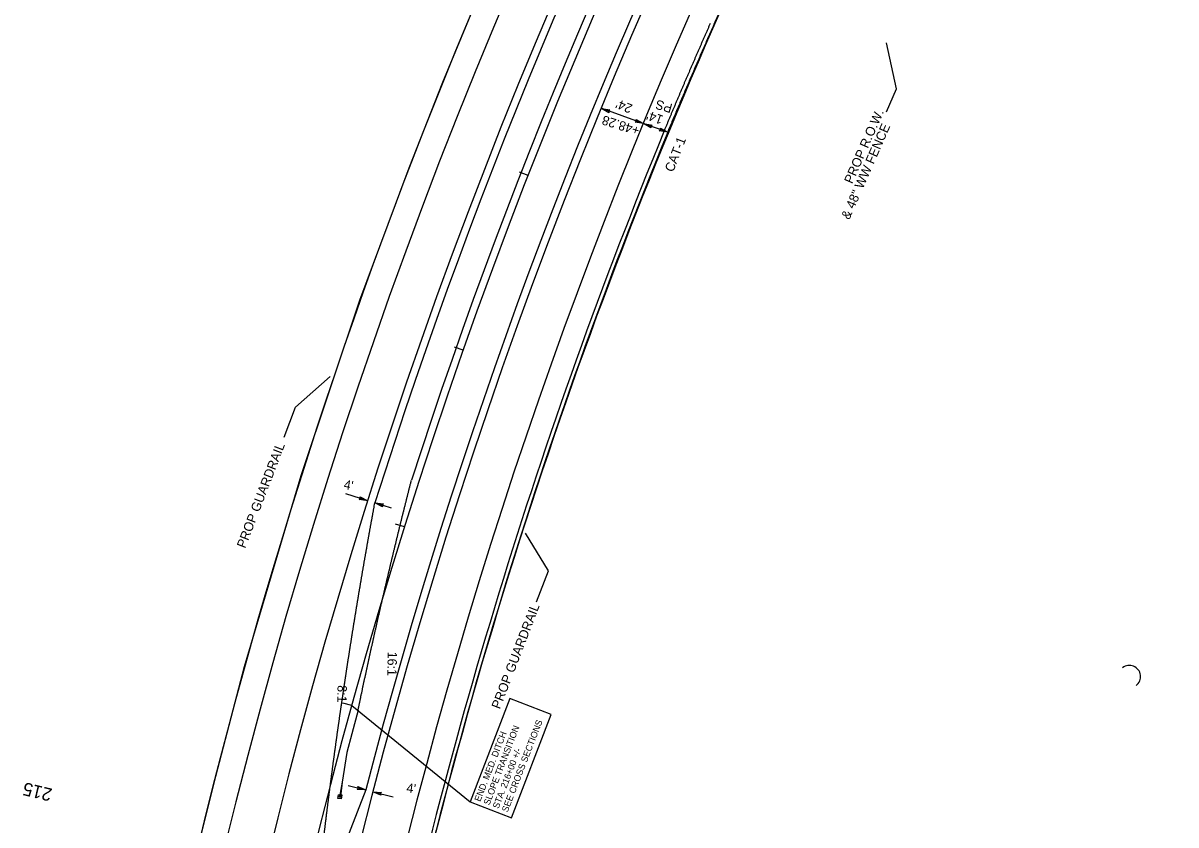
# Model space of a CAD drawing. Extents: x 2389694 to 2405615, y 546931 to 573532.
# Drawn here: x 2400080 to 2400699, y 568742 to 569173 of the extents above; entities that cross this region are included whole.
import ezdxf

# ---------------------------------------------------------------- set-up
doc = ezdxf.new("R2010")
doc.units = 0
for name, color, linetype in [('Prop Cable Guiderail Anchor Unit CELL', 7, 'Continuous'), ('Prop Cable Guiderail Single Face', 7, 'Continuous'), ('Prop Conc Expressway Gutter', 7, 'Continuous'), ('Prop Dimension', 7, 'Continuous'), ('Prop Dimension Text', 7, 'Continuous'), ('Prop DSN Text', 7, 'Continuous'), ('Prop EOT', 7, 'Continuous'), ('Prop Guardrail', 7, 'Continuous'), ('Prop Horizontal Alignment', 7, 'Continuous'), ('Prop Horizontal Alignment Curve and Spiral Data', 7, 'Continuous'), ('Prop Horizontal Alignment Tick Small', 7, 'Continuous')]:
    doc.layers.add(name, color=color, linetype=linetype)

msp = doc.modelspace()

# ---------------------------------------------------------------- linework, layer by layer
at = {"layer": 'Prop Cable Guiderail Anchor Unit CELL'}
for p, q in [((2400253.66, 568781.2), (2400251.25, 568765.38)), ((2400251.25, 568765.38), (2400249.84, 568757.53)), ((2400251.25, 568765.38), (2400250.04, 568757.47)), ((2400251.25, 568765.38), (2400250.23, 568757.44)), ((2400251.25, 568765.38), (2400251.25, 568765.38)), ((2400248.9, 568756.64), (2400249.2, 568758.61)), ((2400250.88, 568756.33), (2400248.9, 568756.64)), ((2400251.18, 568758.31), (2400249.2, 568758.61)), ((2400249.59, 568757.29), (2400249.67, 568757.78)), ((2400250.41, 568757.16), (2400249.59, 568757.29)), ((2400250.49, 568757.66), (2400249.67, 568757.78)), ((2400250.41, 568757.16), (2400250.49, 568757.66)), ((2400250.88, 568756.33), (2400251.18, 568758.31))]:
    msp.add_line(p, q, dxfattribs=at)
at = {"layer": 'Prop Cable Guiderail Single Face'}
for p, q in [((2400259.73, 568804.03), (2400256.35, 568791.21)), ((2400256.35, 568791.21), (2400253.66, 568781.2))]:
    msp.add_line(p, q, dxfattribs=at)
msp.add_arc((2403051.7, 568034.46), 2904, 119.41161, 162.0892, dxfattribs=at)
for points in [[(2400273.4, 568865.91), (2400273.6, 568866.75), (2400273.79, 568867.58), (2400273.99, 568868.41), (2400274.18, 568869.24), (2400274.38, 568870.08), (2400274.57, 568870.91), (2400274.77, 568871.75), (2400274.96, 568872.58), (2400275.16, 568873.42), (2400275.35, 568874.25), (2400275.55, 568875.09), (2400275.75, 568875.92), (2400275.95, 568876.76), (2400276.14, 568877.58), (2400276.34, 568878.42), (2400276.54, 568879.25), (2400276.74, 568880.09), (2400276.93, 568880.92), (2400277.13, 568881.76), (2400277.33, 568882.59), (2400277.53, 568883.43), (2400277.73, 568884.25), (2400277.93, 568885.09), (2400278.13, 568885.92), (2400278.33, 568886.76), (2400278.53, 568887.59), (2400278.73, 568888.43), (2400278.93, 568889.25), (2400279.13, 568890.09), (2400279.33, 568890.92), (2400279.54, 568891.76), (2400279.74, 568892.59), (2400279.94, 568893.42), (2400280.14, 568894.25), (2400280.34, 568895.09), (2400280.55, 568895.92), (2400280.75, 568896.76), (2400280.96, 568897.59), (2400281.16, 568898.42), (2400281.36, 568899.26), (2400281.56, 568900.09), (2400281.77, 568900.92), (2400281.97, 568901.75), (2400282.18, 568902.59), (2400282.38, 568903.42), (2400282.59, 568904.25), (2400282.79, 568905.08), (2400283, 568905.92), (2400283.21, 568906.75), (2400283.41, 568907.58), (2400283.62, 568908.41), (2400283.83, 568909.25), (2400284.03, 568910.08), (2400284.24, 568910.91), (2400284.45, 568911.74), (2400284.66, 568912.58), (2400284.86, 568913.4), (2400285.07, 568914.24), (2400285.28, 568915.07), (2400285.49, 568915.9), (2400285.7, 568916.73), (2400285.91, 568917.57), (2400286.12, 568918.39), (2400286.33, 568919.23), (2400286.54, 568920.06), (2400286.75, 568920.89), (2400286.96, 568921.72), (2400287.17, 568922.56), (2400287.38, 568923.38), (2400287.59, 568924.22), (2400287.8, 568925.05), (2400288.02, 568925.88), (2400288.44, 568927.54)], [(2400259.73, 568804.04), (2400259.91, 568804.88), (2400260.09, 568805.71), (2400260.26, 568806.55), (2400260.44, 568807.39), (2400260.62, 568808.23), (2400260.79, 568809.06), (2400260.97, 568809.9), (2400261.15, 568810.74), (2400261.32, 568811.58), (2400261.5, 568812.41), (2400261.68, 568813.25), (2400261.86, 568814.08), (2400262.04, 568814.93), (2400262.21, 568815.76), (2400262.39, 568816.6), (2400262.57, 568817.43), (2400262.75, 568818.27), (2400262.93, 568819.1), (2400263.11, 568819.95), (2400263.29, 568820.78), (2400263.47, 568821.62), (2400263.65, 568822.45), (2400263.84, 568823.29), (2400264.02, 568824.12), (2400264.2, 568824.96), (2400264.38, 568825.8), (2400264.56, 568826.64), (2400264.74, 568827.47), (2400264.93, 568828.31), (2400265.11, 568829.14), (2400265.29, 568829.98), (2400265.48, 568830.81), (2400265.66, 568831.66), (2400265.84, 568832.49), (2400266.03, 568833.33), (2400266.21, 568834.16), (2400266.4, 568835), (2400266.58, 568835.84), (2400266.77, 568836.67), (2400266.95, 568837.51), (2400267.14, 568838.34), (2400267.32, 568839.18), (2400267.51, 568840.01), (2400267.7, 568840.85), (2400267.88, 568841.69), (2400268.07, 568842.53), (2400268.26, 568843.36), (2400268.44, 568844.2), (2400268.63, 568845.03), (2400268.82, 568845.87), (2400269.01, 568846.7), (2400269.2, 568847.54), (2400269.38, 568848.37), (2400269.57, 568849.21), (2400269.76, 568850.04), (2400269.95, 568850.88), (2400270.14, 568851.71), (2400270.33, 568852.55), (2400270.52, 568853.38), (2400270.71, 568854.22), (2400270.9, 568855.05), (2400271.09, 568855.89), (2400271.28, 568856.72), (2400271.48, 568857.56), (2400271.67, 568858.39), (2400271.86, 568859.23), (2400272.05, 568860.06), (2400272.24, 568860.9), (2400272.43, 568861.73), (2400272.63, 568862.57), (2400272.82, 568863.4), (2400273.01, 568864.24), (2400273.21, 568865.07), (2400273.4, 568865.91)]]:
    msp.add_spline(points, degree=3, dxfattribs=at)
at = {"layer": 'Prop Conc Expressway Gutter'}
msp.add_arc((2403051.7, 568034.46), 2841, 157.64601, 168.27894, dxfattribs=at)
msp.add_spline([(2400424.2, 569114.98), (2400424.53, 569115.77), (2400424.86, 569116.55), (2400425.19, 569117.34), (2400425.51, 569118.12), (2400425.84, 569118.9), (2400426.17, 569119.69), (2400426.5, 569120.48), (2400426.83, 569121.26), (2400427.16, 569122.05), (2400427.49, 569122.83), (2400427.82, 569123.62), (2400428.14, 569124.4), (2400428.48, 569125.18), (2400428.81, 569125.97), (2400429.14, 569126.75), (2400429.47, 569127.54), (2400429.8, 569128.32), (2400430.13, 569129.11), (2400430.46, 569129.89), (2400430.79, 569130.67), (2400431.13, 569131.45), (2400431.46, 569132.24), (2400431.79, 569133.02), (2400432.12, 569133.81), (2400432.46, 569134.59), (2400432.79, 569135.38), (2400433.13, 569136.16), (2400433.46, 569136.93), (2400433.79, 569137.72), (2400434.13, 569138.5), (2400434.46, 569139.29), (2400434.8, 569140.07), (2400435.13, 569140.85), (2400435.47, 569141.64), (2400435.8, 569142.42), (2400436.13, 569143.19), (2400436.47, 569143.98), (2400436.81, 569144.76), (2400437.14, 569145.54), (2400437.48, 569146.33), (2400437.82, 569147.11), (2400438.16, 569147.89), (2400438.49, 569148.67), (2400438.83, 569149.45), (2400439.17, 569150.23), (2400439.5, 569151.01), (2400439.84, 569151.79), (2400440.18, 569152.58), (2400440.52, 569153.36), (2400440.86, 569154.14), (2400441.2, 569154.92), (2400441.54, 569155.69), (2400441.88, 569156.47), (2400442.22, 569157.26), (2400442.56, 569158.04), (2400442.9, 569158.82), (2400443.24, 569159.6), (2400443.58, 569160.38), (2400443.92, 569161.15), (2400444.26, 569161.93), (2400444.6, 569162.71), (2400444.94, 569163.49), (2400445.28, 569164.27), (2400445.63, 569165.06), (2400445.97, 569165.84), (2400446.31, 569166.62), (2400446.65, 569167.39), (2400447, 569168.17), (2400447.34, 569168.95), (2400447.68, 569169.73), (2400448.03, 569170.51), (2400448.37, 569171.29), (2400448.72, 569172.06), (2400449.06, 569172.84)], degree=3, dxfattribs=at)
at = {"layer": 'Prop Dimension'}
for p, q in [((2400412.86, 569118.95), (2400390.25, 569127.08)), ((2400426.05, 569114.21), (2400412.86, 569118.95)), ((2400264.94, 568916.45), (2400253.24, 568920.06)), ((2400277.69, 568912.51), (2400268.77, 568915.27)), ((2400254.41, 568763.51), (2400263.86, 568761.16)), ((2400267.74, 568760.2), (2400278.65, 568757.49))]:
    msp.add_line(p, q, dxfattribs=at)
for points in [[(2400394.46, 569124.74), (2400390.49, 569127), (2400395.02, 569126.22), (2400394.21, 569125.66)], [(2400409.1, 569121.13), (2400413.08, 569118.88), (2400408.55, 569119.65), (2400409.36, 569120.21)], [(2400417.05, 569116.62), (2400413.08, 569118.88), (2400417.61, 569118.1), (2400416.79, 569117.54)], [(2400422.08, 569116.46), (2400426.05, 569114.21), (2400421.52, 569114.99), (2400422.33, 569115.55)], [(2400260.87, 568918.51), (2400264.94, 568916.45), (2400260.38, 568917.02), (2400261.17, 568917.61)], [(2400272.84, 568913.2), (2400268.77, 568915.27), (2400273.32, 568914.69), (2400272.54, 568914.1)], [(2400259.68, 568763), (2400263.86, 568761.16), (2400259.28, 568761.48), (2400260.03, 568762.11)], [(2400271.92, 568758.36), (2400267.74, 568760.2), (2400272.33, 568759.88), (2400271.58, 568759.24)]]:
    msp.add_lwpolyline(points, close=True, dxfattribs=at)
at = {"layer": 'Prop DSN Text'}
for p, q in [((2400548.96, 569137.61), (2400543.6, 569162.25)), ((2400543.53, 569125.18), (2400548.96, 569137.61)), ((2400226.21, 568966.57), (2400244.85, 568983.11)), ((2400220.03, 568950.49), (2400226.21, 568966.57)), ((2400362.07, 568878.86), (2400349.69, 568898.97)), ((2400355.64, 568862.11), (2400362.07, 568878.86)), ((2400256.35, 568806.47), (2400319.93, 568754.79))]:
    msp.add_line(p, q, dxfattribs=at)
msp.add_lwpolyline([(2400342.16, 568746.24), (2400363.47, 568801.63), (2400341.24, 568810.19), (2400319.93, 568754.79)], close=True, dxfattribs=at)
at = {"layer": 'Prop EOT'}
msp.add_line((2400263.86, 568761.16), (2400245.52, 568714.16), dxfattribs=at)
for centre, radius, start, end in [((2403051.7, 568034.46), 2923, 119.41161, 180.94658), ((2403051.7, 568034.46), 2919, 119.41161, 162.43732), ((2403051.7, 568034.46), 2881, 119.41161, 165.38993), ((2403051.7, 568034.46), 2877, 119.41161, 180.94658), ((2403051.7, 568034.46), 2961, 148.75529, 167.84172), ((2403051.7, 568034.46), 2947, 148.75529, 180.94658), ((2403051.7, 568034.46), 2853, 154.68245, 180.94658), ((2403051.7, 568034.46), 2839, 157.64601, 168.27894), ((2400673.95, 568822.01), 6, 307.51291, 127.51291)]:
    msp.add_arc(centre, radius, start, end, dxfattribs=at)
for points in [[(2400450.89, 569172.03), (2400451.23, 569172.8), (2400451.58, 569173.58), (2400451.92, 569174.36), (2400452.27, 569175.14), (2400452.61, 569175.92), (2400452.96, 569176.7), (2400453.31, 569177.47), (2400453.65, 569178.25), (2400454, 569179.02), (2400454.34, 569179.8), (2400454.69, 569180.58), (2400455.04, 569181.35), (2400455.39, 569182.13), (2400455.73, 569182.91), (2400456.08, 569183.68), (2400456.43, 569184.46), (2400456.77, 569185.23), (2400457.12, 569186.01), (2400457.47, 569186.78), (2400457.82, 569187.56), (2400458.17, 569188.34), (2400458.52, 569189.11), (2400458.87, 569189.89), (2400459.22, 569190.67), (2400459.57, 569191.43), (2400459.92, 569192.21), (2400460.27, 569192.98), (2400460.62, 569193.76), (2400460.97, 569194.54), (2400461.32, 569195.31), (2400461.68, 569196.09), (2400462.02, 569196.85), (2400462.38, 569197.63), (2400462.73, 569198.4), (2400463.08, 569199.18), (2400463.43, 569199.95), (2400463.79, 569200.73), (2400464.14, 569201.5), (2400464.5, 569202.28), (2400464.85, 569203.04), (2400465.2, 569203.82), (2400465.55, 569204.59), (2400465.91, 569205.37), (2400466.26, 569206.14), (2400466.62, 569206.92), (2400466.97, 569207.69), (2400467.33, 569208.46), (2400467.68, 569209.23), (2400468.04, 569210), (2400468.39, 569210.77), (2400468.75, 569211.55), (2400469.11, 569212.32), (2400469.46, 569213.09), (2400469.82, 569213.87), (2400470.18, 569214.64), (2400470.53, 569215.4), (2400470.89, 569216.18), (2400471.25, 569216.95), (2400471.61, 569217.72), (2400471.97, 569218.49), (2400472.32, 569219.27), (2400472.68, 569220.04), (2400473.04, 569220.81), (2400473.4, 569221.57), (2400473.76, 569222.35), (2400474.12, 569223.12), (2400474.48, 569223.89), (2400474.84, 569224.66), (2400475.2, 569225.43), (2400475.56, 569226.2), (2400475.92, 569226.97), (2400476.28, 569227.74), (2400476.64, 569228.51), (2400477, 569229.28)], [(2400426.05, 569114.21), (2400426.38, 569115), (2400426.7, 569115.78), (2400427.03, 569116.57), (2400427.36, 569117.35), (2400427.69, 569118.13), (2400428.01, 569118.92), (2400428.34, 569119.7), (2400428.67, 569120.49), (2400429, 569121.27), (2400429.33, 569122.06), (2400429.66, 569122.84), (2400429.99, 569123.62), (2400430.32, 569124.41), (2400430.65, 569125.19), (2400430.98, 569125.97), (2400431.31, 569126.76), (2400431.64, 569127.54), (2400431.97, 569128.33), (2400432.31, 569129.11), (2400432.63, 569129.89), (2400432.97, 569130.67), (2400433.3, 569131.46), (2400433.63, 569132.24), (2400433.97, 569133.02), (2400434.3, 569133.81), (2400434.63, 569134.59), (2400434.97, 569135.38), (2400435.3, 569136.15), (2400435.63, 569136.93), (2400435.96, 569137.72), (2400436.3, 569138.5), (2400436.63, 569139.28), (2400436.97, 569140.07), (2400437.3, 569140.85), (2400437.64, 569141.63), (2400437.97, 569142.4), (2400438.31, 569143.19), (2400438.64, 569143.97), (2400438.98, 569144.75), (2400439.32, 569145.53), (2400439.65, 569146.32), (2400439.99, 569147.1), (2400440.33, 569147.88), (2400440.66, 569148.65), (2400441, 569149.44), (2400441.34, 569150.22), (2400441.68, 569151), (2400442.02, 569151.78), (2400442.36, 569152.56), (2400442.69, 569153.34), (2400443.03, 569154.12), (2400443.37, 569154.9), (2400443.71, 569155.68), (2400444.05, 569156.46), (2400444.39, 569157.24), (2400444.73, 569158.02), (2400445.07, 569158.8), (2400445.41, 569159.58), (2400445.75, 569160.35), (2400446.09, 569161.13), (2400446.43, 569161.91), (2400446.77, 569162.69), (2400447.12, 569163.47), (2400447.46, 569164.25), (2400447.8, 569165.03), (2400448.14, 569165.81), (2400448.48, 569166.58), (2400448.83, 569167.36), (2400449.17, 569168.14), (2400449.51, 569168.92), (2400449.86, 569169.7), (2400450.2, 569170.48), (2400450.55, 569171.26), (2400450.89, 569172.03)], [(2400258.46, 568856.16), (2400258.59, 568856.96), (2400258.72, 568857.75), (2400258.85, 568858.55), (2400258.98, 568859.35), (2400259.12, 568860.16), (2400259.25, 568860.96), (2400259.38, 568861.76), (2400259.52, 568862.56), (2400259.65, 568863.36), (2400259.78, 568864.15), (2400259.91, 568864.95), (2400260.05, 568865.75), (2400260.18, 568866.55), (2400260.31, 568867.35), (2400260.45, 568868.15), (2400260.58, 568868.95), (2400260.72, 568869.74), (2400260.85, 568870.54), (2400260.99, 568871.34), (2400261.12, 568872.14), (2400261.26, 568872.94), (2400261.39, 568873.74), (2400261.53, 568874.54), (2400261.66, 568875.33), (2400261.8, 568876.13), (2400261.94, 568876.93), (2400262.07, 568877.73), (2400262.21, 568878.53), (2400262.35, 568879.33), (2400262.49, 568880.13), (2400262.62, 568880.92), (2400262.76, 568881.72), (2400262.9, 568882.53), (2400263.04, 568883.33), (2400263.18, 568884.13), (2400263.32, 568884.93), (2400263.46, 568885.72), (2400263.6, 568886.52), (2400263.74, 568887.32), (2400263.88, 568888.12), (2400264.02, 568888.92), (2400264.16, 568889.72), (2400264.3, 568890.51), (2400264.44, 568891.31), (2400264.58, 568892.11), (2400264.72, 568892.91), (2400264.86, 568893.71), (2400265, 568894.51), (2400265.14, 568895.3), (2400265.29, 568896.1), (2400265.43, 568896.9), (2400265.57, 568897.7), (2400265.71, 568898.5), (2400265.86, 568899.29), (2400266, 568900.09), (2400266.14, 568900.89), (2400266.29, 568901.69), (2400266.43, 568902.49), (2400266.57, 568903.29), (2400266.72, 568904.08), (2400266.87, 568904.89), (2400267.01, 568905.69), (2400267.16, 568906.49), (2400267.3, 568907.29), (2400267.45, 568908.08), (2400267.59, 568908.88), (2400267.74, 568909.68), (2400267.88, 568910.48), (2400268.03, 568911.28), (2400268.18, 568912.07), (2400268.32, 568912.87), (2400268.47, 568913.67), (2400268.77, 568915.27)], [(2400249.41, 568797.01), (2400249.52, 568797.81), (2400249.64, 568798.6), (2400249.75, 568799.4), (2400249.86, 568800.2), (2400249.98, 568801), (2400250.09, 568801.8), (2400250.21, 568802.6), (2400250.32, 568803.4), (2400250.44, 568804.2), (2400250.56, 568805), (2400250.67, 568805.8), (2400250.79, 568806.6), (2400250.91, 568807.4), (2400251.02, 568808.2), (2400251.14, 568808.99), (2400251.26, 568809.79), (2400251.37, 568810.59), (2400251.49, 568811.39), (2400251.61, 568812.19), (2400251.73, 568812.99), (2400251.85, 568813.79), (2400251.97, 568814.59), (2400252.09, 568815.39), (2400252.21, 568816.2), (2400252.33, 568817), (2400252.45, 568817.8), (2400252.57, 568818.6), (2400252.69, 568819.39), (2400252.81, 568820.19), (2400252.93, 568820.99), (2400253.05, 568821.79), (2400253.17, 568822.59), (2400253.29, 568823.39), (2400253.41, 568824.19), (2400253.53, 568824.99), (2400253.66, 568825.79), (2400253.78, 568826.59), (2400253.9, 568827.39), (2400254.02, 568828.18), (2400254.14, 568828.98), (2400254.27, 568829.78), (2400254.39, 568830.58), (2400254.51, 568831.38), (2400254.64, 568832.18), (2400254.76, 568832.98), (2400254.89, 568833.78), (2400255.01, 568834.58), (2400255.14, 568835.38), (2400255.26, 568836.17), (2400255.39, 568836.97), (2400255.51, 568837.78), (2400255.64, 568838.58), (2400255.77, 568839.38), (2400255.89, 568840.18), (2400256.02, 568840.98), (2400256.14, 568841.78), (2400256.27, 568842.58), (2400256.4, 568843.38), (2400256.52, 568844.17), (2400256.65, 568844.97), (2400256.78, 568845.77), (2400256.91, 568846.57), (2400257.04, 568847.37), (2400257.16, 568848.17), (2400257.29, 568848.97), (2400257.42, 568849.77), (2400257.55, 568850.57), (2400257.68, 568851.36), (2400257.81, 568852.16), (2400257.94, 568852.96), (2400258.07, 568853.76), (2400258.2, 568854.56), (2400258.33, 568855.36), (2400258.46, 568856.16)], [(2400241.6, 568737.82), (2400241.7, 568738.62), (2400241.79, 568739.42), (2400241.89, 568740.22), (2400241.99, 568741.02), (2400242.09, 568741.82), (2400242.19, 568742.62), (2400242.28, 568743.42), (2400242.38, 568744.21), (2400242.48, 568745.01), (2400242.58, 568745.81), (2400242.68, 568746.61), (2400242.78, 568747.41), (2400242.88, 568748.21), (2400242.98, 568749.02), (2400243.08, 568749.82), (2400243.18, 568750.62), (2400243.28, 568751.42), (2400243.38, 568752.22), (2400243.49, 568753.02), (2400243.59, 568753.82), (2400243.69, 568754.62), (2400243.79, 568755.42), (2400243.89, 568756.22), (2400244, 568757.02), (2400244.1, 568757.82), (2400244.2, 568758.61), (2400244.3, 568759.41), (2400244.41, 568760.21), (2400244.51, 568761.01), (2400244.61, 568761.81), (2400244.72, 568762.61), (2400244.82, 568763.41), (2400244.93, 568764.21), (2400245.03, 568765.01), (2400245.14, 568765.81), (2400245.24, 568766.61), (2400245.35, 568767.41), (2400245.45, 568768.21), (2400245.56, 568769.01), (2400245.66, 568769.81), (2400245.77, 568770.61), (2400245.88, 568771.42), (2400245.99, 568772.22), (2400246.09, 568773.01), (2400246.2, 568773.81), (2400246.31, 568774.61), (2400246.41, 568775.41), (2400246.52, 568776.21), (2400246.63, 568777.01), (2400246.74, 568777.81), (2400246.85, 568778.61), (2400246.96, 568779.41), (2400247.06, 568780.21), (2400247.17, 568781.01), (2400247.28, 568781.81), (2400247.39, 568782.61), (2400247.5, 568783.41), (2400247.61, 568784.21), (2400247.72, 568785.01), (2400247.83, 568785.81), (2400247.94, 568786.6), (2400248.06, 568787.4), (2400248.17, 568788.2), (2400248.28, 568789), (2400248.39, 568789.8), (2400248.5, 568790.6), (2400248.61, 568791.4), (2400248.73, 568792.2), (2400248.84, 568793), (2400248.95, 568793.81), (2400249.07, 568794.61), (2400249.18, 568795.41), (2400249.29, 568796.21), (2400249.41, 568797.01)]]:
    msp.add_spline(points, degree=3, dxfattribs=at)
at = {"layer": 'Prop Guardrail'}
for p, q in [((2400322.06, 569181.83), (2400305.12, 569140.9)), ((2400305.12, 569140.9), (2400287.03, 569094.97)), ((2400287.03, 569094.97), (2400260.59, 569023.98)), ((2400260.59, 569023.98), (2400229.08, 568929.72)), ((2400229.08, 568929.72), (2400211.56, 568871.36)), ((2400211.56, 568871.36), (2400198.57, 568827.17)), ((2400198.57, 568827.17), (2400183.16, 568768.33)), ((2400183.16, 568768.33), (2400170.02, 568716.17))]:
    msp.add_line(p, q, dxfattribs=at)
msp.add_arc((2403040.3, 568035.81), 2827.56, 155.56213, 168.25722, dxfattribs=at)
at = {"layer": 'Prop Horizontal Alignment'}
msp.add_arc((2403051.7, 568034.46), 2900, 119.41161, 180.94658, dxfattribs=at)
at = {"layer": 'Prop Horizontal Alignment Tick Small'}
for p, q in [((2400351.02, 569091.01), (2400346.36, 569092.83)), ((2400316.2, 568997.27), (2400311.48, 568998.93)), ((2400284.63, 568902.39), (2400279.86, 568903.88)), ((2400256.35, 568806.47), (2400251.53, 568807.81))]:
    msp.add_line(p, q, dxfattribs=at)

# ---------------------------------------------------------------- texts
at = {"layer": 'Prop Dimension Text'}
for s, rotation, p in [("24'", 157.84619, (2400407.53, 569128.82)), ('PS', 163.46824, (2400428.95, 569129.25)), ('+48.28', 162.61189, (2400411.41, 569117.18)), ("14'", 160.12233, (2400424.04, 569122.95)), ("4'", 349.70254, (2400251.76, 568922.86)), ('16:1', 269.3475, (2400275.64, 568835.41)), ('8:1', 269.3475, (2400248.73, 568817.41)), ("4'", 352.90435, (2400285.51, 568759.93))]:
    msp.add_text(s, height=5, rotation=rotation, dxfattribs=at).set_placement(p)
at = {"layer": 'Prop DSN Text'}
for s, height, rotation, p in [('PROP R.O.W.', 5, 66.33717, (2400525.12, 569086.2)), ('& 48" WW FENCE', 5, 66.33717, (2400523.53, 569067)), ('CAT-1', 5, 68.64234, (2400428.92, 569092.48)), ('PROP GUARDRAIL', 5, 68.99988, (2400199.11, 568890.55)), ('PROP GUARDRAIL', 5, 68.99988, (2400335.89, 568804.21)), ('SEE CROSS SECTIONS', 3.5, 68.95483, (2400340.06, 568748.96)), ('END. MED. DITCH', 3.5, 68.95483, (2400325.36, 568754.61)), ('SLOPE TRANSITION', 3.5, 68.95483, (2400330.26, 568752.73)), ('STA. 216+00 +/-', 3.5, 68.95483, (2400335.16, 568750.84))]:
    msp.add_text(s, height=height, rotation=rotation, dxfattribs=at).set_placement(p)
at = {"layer": 'Prop Horizontal Alignment Curve and Spiral Data'}
msp.add_text('215', height=7, rotation=166.53674, dxfattribs=at).set_placement((2400095.92, 568761.72))

doc.saveas('drawing.dxf')
